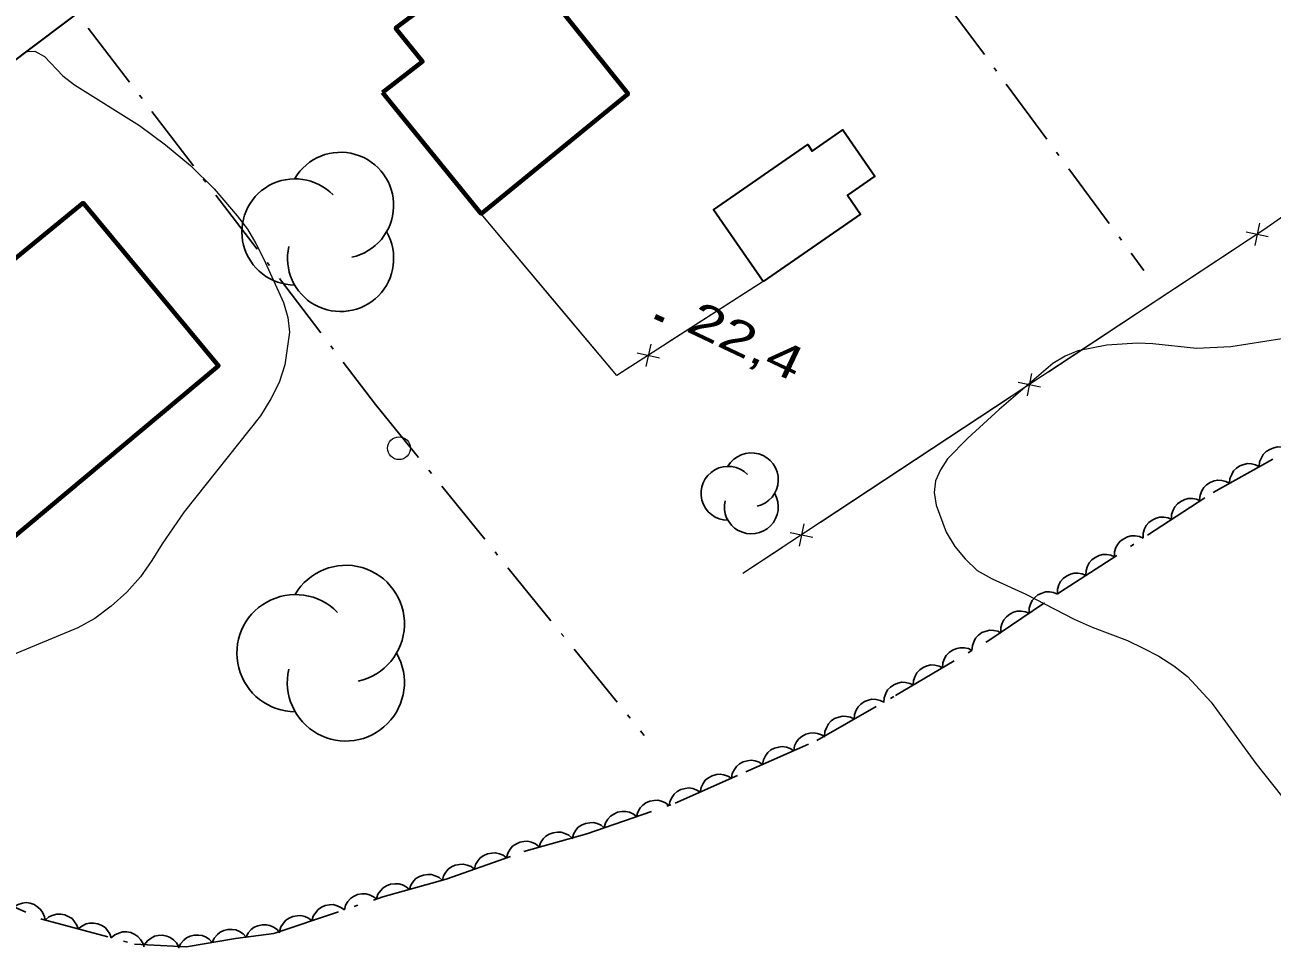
# Model space of a CAD drawing. Extents: x 356765 to 358572, y 5103174 to 5104650.
# Drawn here: x 357410.7 to 357465.5, y 5103820 to 5103860.6 of the extents above; entities that cross this region are included whole.
import ezdxf

# ---------------------------------------------------------------- set-up
doc = ezdxf.new("R2010")
doc.units = 0
doc.header["$LTSCALE"] = 0.6
doc.linetypes.add('DOT_DASHED', pattern=[7.7, 5, -1.2, 0.3, -1.2])
for name, color, linetype, lineweight in [('2', 7, 'Continuous', 13), ('22', 7, 'Continuous', 35), ('3', 7, 'Continuous', 140), ('31', 7, 'Continuous', 70), ('36', 7, 'Continuous', 13), ('37', 7, 'Continuous', 13), ('41', 7, 'DOT_DASHED', 25), ('44', 7, 'Continuous', 25)]:
    doc.layers.add(name, color=color, linetype=linetype, lineweight=lineweight)

msp = doc.modelspace()

# ---------------------------------------------------------------- linework, layer by layer
at = {"layer": '2'}
for points in [[(357410.82, 5103859.4), (357411.13, 5103859.41), (357411.56, 5103859.18), (357412.36, 5103858.33), (357412.87, 5103857.93), (357415.73, 5103856.15), (357416.87, 5103855.29), (357417.97, 5103854.38), (357419.02, 5103853.36), (357420.03, 5103852.17), (357420.48, 5103851.58), (357420.85, 5103850.95), (357421.19, 5103850.3), (357422.07, 5103848.36), (357422.26, 5103847.7), (357422.33, 5103847.05), (357422.13, 5103845.62), (357421.88, 5103844.84), (357421.51, 5103844.12), (357421.05, 5103843.37), (357417.69, 5103839.15), (357416.73, 5103837.75), (357416.28, 5103837.01), (357415.77, 5103836.3), (357415.17, 5103835.62), (357414.49, 5103835.01), (357413.77, 5103834.47), (357413.02, 5103834.05), (357410.16, 5103832.86)], [(357465.96, 5103846.76), (357463.72, 5103846.41), (357462.21, 5103846.33), (357460.29, 5103846.54), (357459.62, 5103846.57), (357458.27, 5103846.49), (357457, 5103846.24), (357456.44, 5103846), (357455.9, 5103845.67), (357453.54, 5103843.66), (357452.15, 5103842.4)], [(357452.15, 5103842.4), (357451.27, 5103841.48), (357450.95, 5103841), (357450.73, 5103840.51), (357450.67, 5103840), (357450.77, 5103839.44), (357451.2, 5103838.26), (357451.58, 5103837.63), (357452.04, 5103837.08), (357452.57, 5103836.58), (357453.23, 5103836.2), (357454.71, 5103835.53), (357456.83, 5103834.43), (357457.62, 5103834.08), (357459.18, 5103833.49), (357459.87, 5103833.16), (357460.56, 5103832.8), (357461.22, 5103832.38), (357461.82, 5103831.91), (357462.86, 5103830.79), (357464.82, 5103828.09), (357466.34, 5103826.17)]]:
    msp.add_lwpolyline(points, dxfattribs=at)
at = {"layer": '22'}
msp.add_lwpolyline([(357647.75, 5103946.51), (357634.21, 5103943.46), (357622.47, 5103940.88), (357609.15, 5103938.01), (357596.04, 5103935), (357584.77, 5103932.34), (357572.98, 5103929.8), (357562.05, 5103927.46), (357547.85, 5103924.19), (357536.87, 5103921.73), (357525.36, 5103918.83), (357514.86, 5103915.9), (357504.84, 5103912.75), (357495.77, 5103909.59), (357486.87, 5103905.97), (357479.16, 5103902.36), (357471.94, 5103898.43), (357462.55, 5103893.01), (357451.44, 5103886.54), (357441.53, 5103880.61), (357430.12, 5103873.12), (357417.36, 5103864.38), (357407.44, 5103856.91)], dxfattribs=at)
at = {"layer": '3'}
msp.add_line((357438.41, 5103847.75), (357438.77, 5103847.58), dxfattribs=at)
at = {"layer": '31'}
for points in [[(357426.42, 5103857.59), (357428.18, 5103858.95), (357426.99, 5103860.42), (357430.82, 5103863.29), (357431.95, 5103861.88), (357433.05, 5103862.76), (357437.22, 5103857.53), (357430.76, 5103852.26), (357426.42, 5103857.59)], [(357401.73, 5103831.09), (357395.73, 5103838.4), (357396.29, 5103838.86), (357413.26, 5103852.74), (357419.21, 5103845.58), (357409.17, 5103837.19), (357408.76, 5103837.74), (357406.17, 5103835.59), (357406.56, 5103835.12), (357401.73, 5103831.09)]]:
    msp.add_lwpolyline(points, close=True, dxfattribs=at)
at = {"layer": '31', "lineweight": 35}
msp.add_lwpolyline([(357443.16, 5103849.28), (357440.98, 5103852.43), (357445.12, 5103855.3), (357445.31, 5103855.01), (357446.66, 5103855.95), (357448.07, 5103853.91), (357446.86, 5103853.08), (357447.44, 5103852.24), (357443.16, 5103849.28)], close=True, dxfattribs=at)
at = {"layer": '36'}
msp.add_circle((357427.143, 5103841.9501), 0.5, dxfattribs=at)
at = {"layer": '37'}
for p, q in [((357433.93, 5103848.48), (357430.76, 5103852.26)), ((357464.39, 5103851.46), (357465.37, 5103851.26)), ((357464.98, 5103851.85), (357464.78, 5103850.87)), ((357464.04, 5103850.81), (357459.87, 5103848.05)), ((357443.16, 5103849.28), (357438.95, 5103846.58)), ((357459.87, 5103848.05), (357455.7, 5103845.3)), ((357438.22, 5103846.53), (357438, 5103845.55)), ((357437.62, 5103846.15), (357438.6, 5103845.93)), ((357454.37, 5103844.85), (357455.35, 5103844.65)), ((357454.96, 5103845.24), (357454.76, 5103844.26)), ((357454.03, 5103844.2), (357449.85, 5103841.44)), ((357449.85, 5103841.44), (357445.68, 5103838.69)), ((357444.35, 5103838.24), (357445.34, 5103838.04)), ((357444.95, 5103838.63), (357444.74, 5103837.65)), ((357444.01, 5103837.59), (357442.27, 5103836.44))]:
    msp.add_line(p, q, dxfattribs=at)
for points in [[(357490.05, 5103867.67), (357487.25, 5103865.91), (357468.88, 5103854.15), (357465.17, 5103851.55), (357442.27, 5103836.44)], [(357443.16, 5103849.28), (357436.72, 5103845.15), (357430.76, 5103852.26)], [(357437.27, 5103845.5), (357436.72, 5103845.15), (357433.93, 5103848.48)]]:
    msp.add_lwpolyline(points, dxfattribs=at)
at = {"layer": '41'}
for points in [[(357439.74, 5103877.73), (357451.1, 5103861.67), (357459.9, 5103849.77)], [(357413.48, 5103860.43), (357426.11, 5103843.87), (357437.92, 5103829.32)]]:
    msp.add_lwpolyline(points, dxfattribs=at)
at = {"layer": '44', "linetype": 'DOT_DASHED'}
msp.add_lwpolyline([(357407.99, 5103822.76), (357411.44, 5103821.24), (357415.51, 5103820.14), (357417.8, 5103820.03), (357419.95, 5103820.39), (357421.64, 5103820.61), (357426.44, 5103822.22), (357429.22, 5103823), (357432.63, 5103824.21), (357435.41, 5103825), (357439.29, 5103826.34), (357442.4, 5103827.72), (357445.52, 5103829.1), (357448.97, 5103831.07), (357453.04, 5103833.47), (357456.19, 5103835.6), (357462.95, 5103840.01), (357467.49, 5103842.54)], dxfattribs=at)
at = {"layer": '44'}
for points in [[(357464.97, 5103841.14), (357464.99, 5103841.35), (357465.07, 5103841.53), (357465.15, 5103841.68), (357465.28, 5103841.8), (357465.43, 5103841.9), (357465.61, 5103841.97), (357465.77, 5103842.01), (357465.94, 5103841.99), (357466.12, 5103841.95), (357466.28, 5103841.87)], [(357463.66, 5103840.41), (357463.68, 5103840.62), (357463.76, 5103840.8), (357463.84, 5103840.95), (357463.97, 5103841.07), (357464.12, 5103841.17), (357464.3, 5103841.24), (357464.46, 5103841.28), (357464.63, 5103841.26), (357464.81, 5103841.22), (357464.97, 5103841.14)], [(357462.35, 5103839.68), (357462.37, 5103839.89), (357462.45, 5103840.07), (357462.53, 5103840.22), (357462.65, 5103840.34), (357462.81, 5103840.44), (357462.99, 5103840.51), (357463.15, 5103840.55), (357463.32, 5103840.53), (357463.5, 5103840.49), (357463.66, 5103840.41)], [(357461.12, 5103838.82), (357461.12, 5103839.03), (357461.19, 5103839.22), (357461.26, 5103839.37), (357461.38, 5103839.5), (357461.52, 5103839.61), (357461.7, 5103839.69), (357461.85, 5103839.74), (357462.03, 5103839.74), (357462.21, 5103839.71), (357462.38, 5103839.64)], [(357459.87, 5103838), (357459.87, 5103838.21), (357459.93, 5103838.4), (357460, 5103838.55), (357460.12, 5103838.68), (357460.27, 5103838.79), (357460.44, 5103838.87), (357460.6, 5103838.92), (357460.77, 5103838.92), (357460.96, 5103838.89), (357461.12, 5103838.82)], [(357458.61, 5103837.18), (357458.61, 5103837.39), (357458.67, 5103837.58), (357458.75, 5103837.73), (357458.86, 5103837.86), (357459.01, 5103837.97), (357459.18, 5103838.05), (357459.34, 5103838.1), (357459.52, 5103838.1), (357459.7, 5103838.07), (357459.87, 5103838)], [(357457.35, 5103836.36), (357457.36, 5103836.57), (357457.42, 5103836.76), (357457.49, 5103836.91), (357457.61, 5103837.04), (357457.75, 5103837.15), (357457.93, 5103837.23), (357458.08, 5103837.28), (357458.26, 5103837.28), (357458.44, 5103837.25), (357458.61, 5103837.18)], [(357456.1, 5103835.54), (357456.1, 5103835.75), (357456.16, 5103835.94), (357456.23, 5103836.09), (357456.35, 5103836.22), (357456.5, 5103836.33), (357456.67, 5103836.41), (357456.83, 5103836.46), (357457, 5103836.46), (357457.19, 5103836.43), (357457.35, 5103836.36)], [(357454.85, 5103834.7), (357454.85, 5103834.91), (357454.91, 5103835.1), (357454.98, 5103835.25), (357455.1, 5103835.38), (357455.24, 5103835.5), (357455.42, 5103835.58), (357455.57, 5103835.63), (357455.75, 5103835.63), (357455.93, 5103835.6), (357456.1, 5103835.54)], [(357453.61, 5103833.86), (357453.61, 5103834.07), (357453.67, 5103834.26), (357453.74, 5103834.41), (357453.86, 5103834.54), (357454, 5103834.66), (357454.17, 5103834.74), (357454.33, 5103834.79), (357454.5, 5103834.79), (357454.69, 5103834.76), (357454.85, 5103834.7)], [(357452.34, 5103833.06), (357452.36, 5103833.27), (357452.43, 5103833.46), (357452.5, 5103833.6), (357452.63, 5103833.73), (357452.78, 5103833.84), (357452.96, 5103833.9), (357453.12, 5103833.95), (357453.29, 5103833.94), (357453.47, 5103833.9), (357453.63, 5103833.82)], [(357451.05, 5103832.3), (357451.06, 5103832.51), (357451.13, 5103832.7), (357451.21, 5103832.84), (357451.34, 5103832.97), (357451.49, 5103833.07), (357451.67, 5103833.14), (357451.82, 5103833.18), (357452, 5103833.18), (357452.18, 5103833.14), (357452.34, 5103833.06)], [(357449.76, 5103831.54), (357449.77, 5103831.74), (357449.84, 5103831.93), (357449.92, 5103832.08), (357450.04, 5103832.2), (357450.19, 5103832.31), (357450.37, 5103832.38), (357450.53, 5103832.42), (357450.71, 5103832.41), (357450.89, 5103832.37), (357451.05, 5103832.3)], [(357448.47, 5103830.77), (357448.48, 5103830.98), (357448.55, 5103831.17), (357448.63, 5103831.32), (357448.75, 5103831.44), (357448.9, 5103831.55), (357449.08, 5103831.62), (357449.24, 5103831.66), (357449.41, 5103831.65), (357449.6, 5103831.61), (357449.76, 5103831.54)], [(357447.16, 5103830.04), (357447.18, 5103830.24), (357447.25, 5103830.43), (357447.33, 5103830.58), (357447.45, 5103830.7), (357447.61, 5103830.81), (357447.79, 5103830.87), (357447.94, 5103830.91), (357448.12, 5103830.9), (357448.3, 5103830.86), (357448.46, 5103830.78)], [(357445.86, 5103829.29), (357445.87, 5103829.5), (357445.95, 5103829.69), (357446.03, 5103829.83), (357446.15, 5103829.96), (357446.3, 5103830.06), (357446.48, 5103830.13), (357446.64, 5103830.17), (357446.82, 5103830.16), (357447, 5103830.12), (357447.16, 5103830.04)], [(357444.5, 5103828.65), (357444.54, 5103828.86), (357444.63, 5103829.04), (357444.73, 5103829.17), (357444.86, 5103829.28), (357445.03, 5103829.37), (357445.21, 5103829.42), (357445.37, 5103829.44), (357445.55, 5103829.41), (357445.72, 5103829.35), (357445.88, 5103829.26)], [(357443.13, 5103828.04), (357443.17, 5103828.25), (357443.26, 5103828.43), (357443.36, 5103828.57), (357443.49, 5103828.68), (357443.65, 5103828.76), (357443.84, 5103828.81), (357444, 5103828.84), (357444.18, 5103828.81), (357444.35, 5103828.75), (357444.5, 5103828.65)], [(357441.76, 5103827.44), (357441.8, 5103827.64), (357441.89, 5103827.82), (357441.98, 5103827.96), (357442.12, 5103828.07), (357442.28, 5103828.16), (357442.47, 5103828.21), (357442.63, 5103828.23), (357442.8, 5103828.2), (357442.98, 5103828.14), (357443.13, 5103828.04)], [(357440.39, 5103826.83), (357440.43, 5103827.03), (357440.52, 5103827.21), (357440.61, 5103827.35), (357440.75, 5103827.46), (357440.91, 5103827.55), (357441.1, 5103827.6), (357441.26, 5103827.62), (357441.43, 5103827.59), (357441.61, 5103827.53), (357441.76, 5103827.44)], [(357439.02, 5103826.22), (357439.05, 5103826.42), (357439.15, 5103826.61), (357439.24, 5103826.74), (357439.38, 5103826.85), (357439.54, 5103826.94), (357439.73, 5103826.99), (357439.89, 5103827.01), (357440.06, 5103826.98), (357440.24, 5103826.92), (357440.39, 5103826.83)], [(357437.59, 5103825.75), (357437.65, 5103825.95), (357437.75, 5103826.13), (357437.86, 5103826.25), (357438, 5103826.35), (357438.17, 5103826.43), (357438.36, 5103826.46), (357438.52, 5103826.47), (357438.69, 5103826.43), (357438.86, 5103826.35), (357439.01, 5103826.24)], [(357436.17, 5103825.26), (357436.23, 5103825.47), (357436.33, 5103825.64), (357436.44, 5103825.77), (357436.59, 5103825.86), (357436.75, 5103825.94), (357436.94, 5103825.97), (357437.11, 5103825.98), (357437.28, 5103825.94), (357437.45, 5103825.86), (357437.59, 5103825.75)], [(357433.3, 5103824.4), (357433.37, 5103824.6), (357433.48, 5103824.77), (357433.6, 5103824.89), (357433.75, 5103824.98), (357433.92, 5103825.04), (357434.11, 5103825.06), (357434.27, 5103825.06), (357434.44, 5103825.01), (357434.61, 5103824.93), (357434.74, 5103824.81)], [(357434.76, 5103824.77), (357434.81, 5103824.98), (357434.92, 5103825.15), (357435.02, 5103825.28), (357435.17, 5103825.37), (357435.34, 5103825.45), (357435.53, 5103825.48), (357435.69, 5103825.49), (357435.86, 5103825.45), (357436.03, 5103825.37), (357436.17, 5103825.26)], [(357431.87, 5103823.94), (357431.93, 5103824.14), (357432.03, 5103824.32), (357432.14, 5103824.45), (357432.28, 5103824.54), (357432.45, 5103824.62), (357432.64, 5103824.65), (357432.8, 5103824.67), (357432.97, 5103824.62), (357433.14, 5103824.55), (357433.29, 5103824.44)], [(357430.46, 5103823.44), (357430.51, 5103823.64), (357430.62, 5103823.82), (357430.72, 5103823.94), (357430.87, 5103824.04), (357431.04, 5103824.12), (357431.22, 5103824.15), (357431.39, 5103824.16), (357431.56, 5103824.12), (357431.73, 5103824.05), (357431.87, 5103823.94)], [(357429.05, 5103822.94), (357429.1, 5103823.14), (357429.2, 5103823.31), (357429.31, 5103823.44), (357429.45, 5103823.54), (357429.62, 5103823.62), (357429.81, 5103823.65), (357429.97, 5103823.66), (357430.14, 5103823.62), (357430.31, 5103823.55), (357430.46, 5103823.44)], [(357426.15, 5103822.14), (357426.22, 5103822.34), (357426.34, 5103822.5), (357426.45, 5103822.62), (357426.6, 5103822.71), (357426.77, 5103822.78), (357426.97, 5103822.8), (357427.13, 5103822.8), (357427.3, 5103822.75), (357427.46, 5103822.66), (357427.6, 5103822.54)], [(357427.6, 5103822.54), (357427.66, 5103822.74), (357427.78, 5103822.91), (357427.89, 5103823.03), (357428.05, 5103823.12), (357428.22, 5103823.18), (357428.41, 5103823.2), (357428.57, 5103823.2), (357428.74, 5103823.15), (357428.91, 5103823.07), (357429.04, 5103822.95)], [(357424.74, 5103821.65), (357424.79, 5103821.85), (357424.9, 5103822.02), (357425.01, 5103822.15), (357425.15, 5103822.24), (357425.32, 5103822.32), (357425.51, 5103822.35), (357425.68, 5103822.36), (357425.85, 5103822.31), (357426.02, 5103822.23), (357426.16, 5103822.13)], [(357410.21, 5103821.78), (357410.39, 5103821.89), (357410.59, 5103821.95), (357410.75, 5103821.97), (357410.92, 5103821.94), (357411.1, 5103821.88), (357411.26, 5103821.77), (357411.38, 5103821.67), (357411.48, 5103821.52), (357411.55, 5103821.35), (357411.59, 5103821.18)], [(357423.31, 5103821.17), (357423.37, 5103821.37), (357423.48, 5103821.54), (357423.59, 5103821.67), (357423.73, 5103821.77), (357423.9, 5103821.84), (357424.09, 5103821.87), (357424.25, 5103821.88), (357424.42, 5103821.83), (357424.59, 5103821.76), (357424.74, 5103821.65)], [(357411.59, 5103821.2), (357411.75, 5103821.34), (357411.94, 5103821.42), (357412.1, 5103821.46), (357412.27, 5103821.46), (357412.45, 5103821.43), (357412.63, 5103821.35), (357412.77, 5103821.27), (357412.88, 5103821.13), (357412.98, 5103820.98), (357413.04, 5103820.81)], [(357421.89, 5103820.69), (357421.95, 5103820.9), (357422.06, 5103821.07), (357422.16, 5103821.19), (357422.31, 5103821.29), (357422.48, 5103821.36), (357422.67, 5103821.39), (357422.83, 5103821.4), (357423, 5103821.36), (357423.17, 5103821.28), (357423.31, 5103821.17)], [(357413.04, 5103820.81), (357413.2, 5103820.94), (357413.39, 5103821.03), (357413.54, 5103821.07), (357413.72, 5103821.07), (357413.9, 5103821.04), (357414.08, 5103820.96), (357414.22, 5103820.88), (357414.33, 5103820.74), (357414.43, 5103820.59), (357414.49, 5103820.42)], [(357414.49, 5103820.42), (357414.65, 5103820.55), (357414.83, 5103820.63), (357414.99, 5103820.68), (357415.17, 5103820.68), (357415.35, 5103820.65), (357415.52, 5103820.57), (357415.66, 5103820.48), (357415.78, 5103820.35), (357415.88, 5103820.19), (357415.94, 5103820.02)], [(357418.93, 5103820.22), (357419.02, 5103820.41), (357419.16, 5103820.56), (357419.28, 5103820.67), (357419.44, 5103820.74), (357419.62, 5103820.79), (357419.81, 5103820.79), (357419.97, 5103820.77), (357420.13, 5103820.7), (357420.29, 5103820.6), (357420.41, 5103820.47)], [(357420.42, 5103820.45), (357420.51, 5103820.64), (357420.65, 5103820.78), (357420.78, 5103820.89), (357420.94, 5103820.95), (357421.12, 5103820.99), (357421.31, 5103820.99), (357421.47, 5103820.96), (357421.63, 5103820.89), (357421.78, 5103820.78), (357421.9, 5103820.64)], [(357415.95, 5103820.12), (357416.08, 5103820.29), (357416.24, 5103820.41), (357416.39, 5103820.49), (357416.56, 5103820.52), (357416.74, 5103820.53), (357416.93, 5103820.49), (357417.08, 5103820.44), (357417.23, 5103820.33), (357417.36, 5103820.2), (357417.45, 5103820.05)], [(357417.45, 5103819.97), (357417.54, 5103820.16), (357417.68, 5103820.31), (357417.8, 5103820.42), (357417.96, 5103820.5), (357418.14, 5103820.54), (357418.33, 5103820.54), (357418.49, 5103820.52), (357418.66, 5103820.45), (357418.81, 5103820.35), (357418.93, 5103820.22)]]:
    msp.add_lwpolyline(points, dxfattribs=at)
for centre, radius, start, end in [((357424.575, 5103852.6302), 2.3344, 282.26917, 149.72626), ((357422.5674, 5103851.463), 2.3344, 44.11537, 269.80396), ((357424.575, 5103850.2958), 2.3344, 166.93686, 29.62122), ((357442.6358, 5103840.5605), 1.187, 282.26917, 149.72626), ((357441.6149, 5103839.967), 1.187, 44.11537, 269.80396), ((357442.6358, 5103839.3734), 1.187, 166.93686, 29.62122), ((357424.8059, 5103834.2264), 2.5759, 282.26917, 149.72626), ((357422.5906, 5103832.9385), 2.5759, 44.11537, 269.80396), ((357424.8059, 5103831.6505), 2.5759, 166.93686, 29.62122)]:
    msp.add_arc(centre, radius, start, end, dxfattribs=at)

# ---------------------------------------------------------------- texts
at = {"layer": '3', "width": 1.35}
msp.add_text('22,4   ', height=1.5, rotation=334.619, dxfattribs=at).set_placement((357439.71, 5103847.12))

doc.saveas('drawing.dxf')
